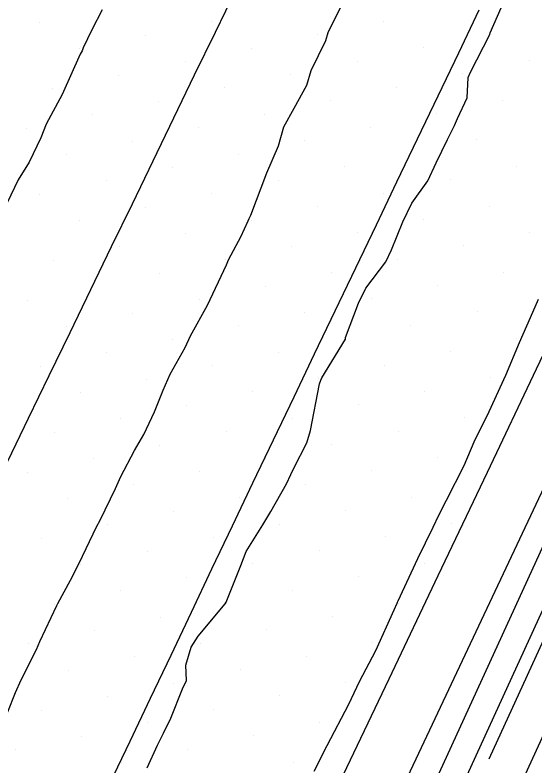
# Model space of a CAD drawing. Extents: x 2354170 to 2357230, y 866100 to 868290.
# Drawn here: x 2355576.91 to 2355604.16, y 866765.56 to 866804.94 of the extents above; entities that cross this region are included whole.
import ezdxf

# ---------------------------------------------------------------- set-up
doc = ezdxf.new("R2010")
doc.units = 0
for name, color, linetype in [('Default', 7, 'Continuous'), ('DTM Contours Minor', 7, 'Continuous'), ('Exist DTM Breakline', 7, 'Continuous'), ('Exist DTM Scan Elevation Point', 7, 'Continuous'), ('Exist Roads EOP', 7, 'Continuous'), ('PH Exist DTM Breakline', 7, 'Continuous')]:
    doc.layers.add(name, color=color, linetype=linetype)

msp = doc.modelspace()

# ---------------------------------------------------------------- linework, layer by layer
at = {"layer": 'Default'}
for points in [[(2355642.904, 866857.024), (2355642.723, 866856.636), (2355632.74, 866833.792), (2355631.127, 866829.562), (2355621.075, 866808.584), (2355619.078, 866804.78), (2355611.73, 866787.658), (2355609.59, 866783.049), (2355601.745, 866765.917)], [(2355545.114, 866646.003), (2355551.924, 866658.2), (2355552.494, 866659.481), (2355555.873, 866665.533), (2355564.825, 866685.791), (2355565.343, 866686.777), (2355568.19, 866691.954), (2355578.212, 866710.994), (2355581.741, 866718.281), (2355589.122, 866737.373), (2355590.948, 866742.107), (2355598.794, 866755.159), (2355602.794, 866763.225), (2355610.748, 866780.596), (2355614.26, 866788.161), (2355620.504, 866802.712), (2355624.13, 866809.618)], [(2355576.874, 866718.246), (2355584.722, 866738.546), (2355585.351, 866741.114), (2355585.792, 866742.049), (2355586.254, 866743.005), (2355586.711, 866743.894), (2355587.128, 866744.742), (2355588.477, 866746.409), (2355596.763, 866760.192), (2355597.802, 866762.286), (2355608.433, 866785.502), (2355609.2, 866787.154), (2355617.651, 866806.848)], [(2355583.835, 866765.461), (2355584.369, 866766.65), (2355584.687, 866767.274), (2355585.076, 866768.067), (2355585.683, 866769.613), (2355585.895, 866770.038), (2355585.868, 866770.852), (2355586.15, 866771.797), (2355586.51, 866772.367), (2355587.928, 866774.056), (2355587.969, 866774.146), (2355588.752, 866776.077), (2355589.018, 866776.813), (2355589.9, 866778.205), (2355590.325, 866778.909), (2355591.138, 866780.352), (2355591.362, 866780.843), (2355591.519, 866781.173), (2355592.209, 866782.513), (2355592.396, 866783.157), (2355592.868, 866785.608), (2355592.939, 866785.795), (2355592.991, 866785.915), (2355594.222, 866787.944), (2355594.233, 866787.972), (2355594.238, 866788.034), (2355594.908, 866789.825), (2355595.287, 866790.612), (2355596.352, 866792.006), (2355596.643, 866792.625), (2355597.242, 866794.09), (2355597.707, 866795.078), (2355598.546, 866796.252), (2355598.989, 866797.194), (2355599.583, 866798.411), (2355599.95, 866799.142), (2355600.103, 866799.51), (2355600.613, 866800.591), (2355600.658, 866801.671), (2355600.789, 866801.936), (2355601.787, 866803.922), (2355601.81, 866804.009), (2355602.573, 866805.779)], [(2355592.586, 866765.283), (2355593.276, 866766.638), (2355594.404, 866768.805), (2355594.97, 866769.992), (2355595.816, 866771.62), (2355596.779, 866773.751), (2355596.933, 866774.09), (2355596.958, 866774.143), (2355596.992, 866774.217), (2355598.026, 866776.434), (2355598.831, 866778.084), (2355599.124, 866778.706), (2355599.522, 866779.507), (2355600.451, 866781.316), (2355600.98, 866782.552), (2355601.765, 866784.155), (2355602.625, 866786.061), (2355603.351, 866787.765), (2355603.922, 866789.078), (2355604.344, 866790.031)]]:
    msp.add_lwpolyline(points, dxfattribs=at)
at = {"layer": 'DTM Contours Minor'}
for points in [[(2355564.303, 866691.018), (2355564.542, 866691.452), (2355576.709, 866714.568), (2355578.496, 866718.258), (2355587.457, 866741.436), (2355587.964, 866742.752), (2355597.44, 866758.514), (2355599.466, 866762.599), (2355609.204, 866783.867), (2355610.886, 866787.49), (2355618.602, 866805.47), (2355620.056, 866808.24), (2355630.681, 866830.413), (2355631.855, 866833.493), (2355642.322, 866857.44), (2355643.026, 866858.954), (2355649.776, 866871.564)], [(2355576.527, 866768.401), (2355576.935, 866769.405), (2355577.233, 866770.078), (2355578.039, 866771.672), (2355578.207, 866772.08), (2355579.101, 866773.967), (2355579.147, 866774.075), (2355579.821, 866775.304), (2355580.275, 866776.188), (2355581.173, 866778.096), (2355581.377, 866778.456), (2355582.175, 866780.104), (2355582.458, 866780.739), (2355583.165, 866782.11), (2355583.663, 866782.939), (2355584.213, 866784.127), (2355584.672, 866785.269), (2355585.049, 866786.102), (2355585.834, 866787.498), (2355586.1, 866788.12), (2355587.006, 866789.721), (2355587.991, 866791.835), (2355588.062, 866792.019), (2355588.123, 866792.14), (2355588.738, 866793.313), (2355589.134, 866794.15), (2355589.186, 866794.273), (2355589.263, 866794.448), (2355590.107, 866796.661), (2355590.716, 866798.08), (2355590.994, 866799.072), (2355591.539, 866800.052), (2355592.207, 866801.268), (2355592.432, 866802.038), (2355593.196, 866803.611), (2355593.314, 866804.022), (2355594.245, 866805.914)], [(2355581.483, 866805.22), (2355580.931, 866804.168), (2355580.49, 866803.214), (2355580.424, 866803.068), (2355580.327, 866802.895), (2355579.375, 866800.765), (2355578.546, 866799.21), (2355578.269, 866798.498), (2355577.651, 866797.223), (2355577.072, 866796.293), (2355576.505, 866795.084)]]:
    msp.add_lwpolyline(points, dxfattribs=at)
at = {"layer": 'Exist DTM Breakline'}
for points in [[(2355576.532, 866781.541), (2355577.62, 866783.791), (2355578.708, 866786.042), (2355579.796, 866788.293), (2355580.884, 866790.544), (2355581.973, 866792.794), (2355583.061, 866795.045), (2355584.149, 866797.296), (2355585.237, 866799.547), (2355586.325, 866801.797), (2355587.413, 866804.048), (2355588.502, 866806.299)], [(2355601.224, 866805.199), (2355600.144, 866802.944), (2355599.065, 866800.689), (2355597.986, 866798.434), (2355596.908, 866796.178), (2355595.831, 866793.922), (2355594.753, 866791.667), (2355593.676, 866789.411), (2355592.596, 866787.156), (2355591.517, 866784.901), (2355590.437, 866782.646), (2355589.358, 866780.391), (2355588.286, 866778.132), (2355587.214, 866775.874), (2355586.143, 866773.615), (2355585.071, 866771.356), (2355583.996, 866769.099), (2355582.92, 866766.843), (2355581.843, 866764.586), (2355580.767, 866762.33), (2355579.687, 866760.075), (2355578.605, 866757.822), (2355577.523, 866755.568), (2355576.441, 866753.314)]]:
    msp.add_lwpolyline(points, dxfattribs=at)
at = {"layer": 'Exist DTM Scan Elevation Point'}
for p, q in [((2355578.186, 866804.549), (2355578.186, 866804.549)), ((2355587.2, 866804.58), (2355587.2, 866804.58)), ((2355596.214, 866804.612), (2355596.214, 866804.612)), ((2355583.735, 866803.875), (2355583.735, 866803.875)), ((2355592.749, 866803.906), (2355592.749, 866803.906)), ((2355601.763, 866803.938), (2355601.763, 866803.938)), ((2355589.285, 866803.201), (2355589.285, 866803.201)), ((2355598.299, 866803.233), (2355598.299, 866803.233)), ((2355580.271, 866803.169), (2355580.271, 866803.169)), ((2355585.82, 866802.495), (2355585.82, 866802.495)), ((2355594.834, 866802.527), (2355594.834, 866802.527)), ((2355603.848, 866802.559), (2355603.848, 866802.559)), ((2355582.356, 866801.79), (2355582.356, 866801.79)), ((2355591.37, 866801.821), (2355591.37, 866801.821)), ((2355600.384, 866801.853), (2355600.384, 866801.853)), ((2355578.891, 866801.084), (2355578.891, 866801.084)), ((2355587.905, 866801.116), (2355587.905, 866801.116)), ((2355596.919, 866801.148), (2355596.919, 866801.148)), ((2355593.455, 866800.442), (2355593.455, 866800.442)), ((2355602.469, 866800.474), (2355602.469, 866800.474)), ((2355584.441, 866800.41), (2355584.441, 866800.41)), ((2355580.976, 866799.705), (2355580.976, 866799.705)), ((2355589.99, 866799.736), (2355589.99, 866799.736)), ((2355599.004, 866799.768), (2355599.004, 866799.768)), ((2355577.512, 866798.999), (2355577.512, 866798.999)), ((2355586.526, 866799.031), (2355586.526, 866799.031)), ((2355595.54, 866799.063), (2355595.54, 866799.063)), ((2355583.061, 866798.325), (2355583.061, 866798.325)), ((2355592.075, 866798.357), (2355592.075, 866798.357)), ((2355601.089, 866798.389), (2355601.089, 866798.389)), ((2355579.597, 866797.62), (2355579.597, 866797.62)), ((2355588.611, 866797.651), (2355588.611, 866797.651)), ((2355585.146, 866796.946), (2355585.146, 866796.946)), ((2355594.16, 866796.978), (2355594.16, 866796.978)), ((2355603.174, 866797.009), (2355603.174, 866797.009)), ((2355581.682, 866796.24), (2355581.682, 866796.24)), ((2355590.696, 866796.272), (2355590.696, 866796.272)), ((2355599.71, 866796.304), (2355599.71, 866796.304)), ((2355578.218, 866795.535), (2355578.218, 866795.535)), ((2355587.231, 866795.566), (2355587.231, 866795.566)), ((2355596.245, 866795.598), (2355596.245, 866795.598)), ((2355601.795, 866794.924), (2355601.795, 866794.924)), ((2355583.767, 866794.861), (2355583.767, 866794.861)), ((2355592.781, 866794.893), (2355592.781, 866794.893)), ((2355580.303, 866794.155), (2355580.303, 866794.155)), ((2355589.316, 866794.187), (2355589.316, 866794.187)), ((2355598.33, 866794.219), (2355598.33, 866794.219)), ((2355585.852, 866793.481), (2355585.852, 866793.481)), ((2355594.866, 866793.513), (2355594.866, 866793.513)), ((2355603.88, 866793.545), (2355603.88, 866793.545)), ((2355582.388, 866792.776), (2355582.388, 866792.776)), ((2355591.401, 866792.808), (2355591.401, 866792.808)), ((2355600.415, 866792.839), (2355600.415, 866792.839)), ((2355578.923, 866792.07), (2355578.923, 866792.07)), ((2355587.937, 866792.102), (2355587.937, 866792.102)), ((2355596.951, 866792.134), (2355596.951, 866792.134)), ((2355584.473, 866791.397), (2355584.473, 866791.397)), ((2355593.486, 866791.428), (2355593.486, 866791.428)), ((2355602.5, 866791.46), (2355602.5, 866791.46)), ((2355590.022, 866790.723), (2355590.022, 866790.723)), ((2355599.036, 866790.754), (2355599.036, 866790.754)), ((2355577.544, 866789.985), (2355577.544, 866789.985)), ((2355586.558, 866790.017), (2355586.558, 866790.017)), ((2355595.571, 866790.049), (2355595.571, 866790.049)), ((2355583.093, 866789.312), (2355583.093, 866789.312)), ((2355592.107, 866789.343), (2355592.107, 866789.343)), ((2355601.121, 866789.375), (2355601.121, 866789.375)), ((2355588.643, 866788.638), (2355588.643, 866788.638)), ((2355597.656, 866788.669), (2355597.656, 866788.669)), ((2355579.629, 866788.606), (2355579.629, 866788.606)), ((2355585.178, 866787.932), (2355585.178, 866787.932)), ((2355594.192, 866787.964), (2355594.192, 866787.964)), ((2355603.206, 866787.995), (2355603.206, 866787.995)), ((2355581.714, 866787.227), (2355581.714, 866787.227)), ((2355590.728, 866787.258), (2355590.728, 866787.258)), ((2355599.741, 866787.29), (2355599.741, 866787.29)), ((2355578.249, 866786.521), (2355578.249, 866786.521)), ((2355587.263, 866786.553), (2355587.263, 866786.553)), ((2355596.277, 866786.584), (2355596.277, 866786.584)), ((2355592.813, 866785.879), (2355592.813, 866785.879)), ((2355601.826, 866785.91), (2355601.826, 866785.91)), ((2355583.799, 866785.847), (2355583.799, 866785.847)), ((2355580.334, 866785.142), (2355580.334, 866785.142)), ((2355589.348, 866785.173), (2355589.348, 866785.173)), ((2355598.362, 866785.205), (2355598.362, 866785.205)), ((2355585.884, 866784.468), (2355585.884, 866784.468)), ((2355594.898, 866784.499), (2355594.898, 866784.499)), ((2355582.419, 866783.762), (2355582.419, 866783.762)), ((2355591.433, 866783.794), (2355591.433, 866783.794)), ((2355600.447, 866783.825), (2355600.447, 866783.825)), ((2355596.982, 866783.12), (2355596.982, 866783.12)), ((2355578.955, 866783.057), (2355578.955, 866783.057)), ((2355587.969, 866783.088), (2355587.969, 866783.088)), ((2355584.504, 866782.383), (2355584.504, 866782.383)), ((2355593.518, 866782.414), (2355593.518, 866782.414)), ((2355581.04, 866781.677), (2355581.04, 866781.677)), ((2355590.054, 866781.709), (2355590.054, 866781.709)), ((2355599.067, 866781.74), (2355599.067, 866781.74)), ((2355577.575, 866780.972), (2355577.575, 866780.972)), ((2355586.589, 866781.003), (2355586.589, 866781.003)), ((2355595.603, 866781.035), (2355595.603, 866781.035)), ((2355583.125, 866780.298), (2355583.125, 866780.298)), ((2355592.139, 866780.329), (2355592.139, 866780.329)), ((2355579.66, 866779.592), (2355579.66, 866779.592)), ((2355588.674, 866779.624), (2355588.674, 866779.624)), ((2355597.688, 866779.656), (2355597.688, 866779.656)), ((2355585.21, 866778.918), (2355585.21, 866778.918)), ((2355594.224, 866778.95), (2355594.224, 866778.95)), ((2355581.745, 866778.213), (2355581.745, 866778.213)), ((2355590.759, 866778.244), (2355590.759, 866778.244)), ((2355599.773, 866778.276), (2355599.773, 866778.276)), ((2355578.281, 866777.507), (2355578.281, 866777.507)), ((2355587.295, 866777.539), (2355587.295, 866777.539)), ((2355596.309, 866777.571), (2355596.309, 866777.571)), ((2355583.83, 866776.833), (2355583.83, 866776.833)), ((2355592.844, 866776.865), (2355592.844, 866776.865)), ((2355580.366, 866776.128), (2355580.366, 866776.128)), ((2355589.38, 866776.159), (2355589.38, 866776.159)), ((2355598.394, 866776.191), (2355598.394, 866776.191)), ((2355585.915, 866775.454), (2355585.915, 866775.454)), ((2355594.929, 866775.486), (2355594.929, 866775.486)), ((2355582.451, 866774.748), (2355582.451, 866774.748)), ((2355591.465, 866774.78), (2355591.465, 866774.78)), ((2355578.987, 866774.043), (2355578.987, 866774.043)), ((2355588, 866774.074), (2355588, 866774.074)), ((2355597.014, 866774.106), (2355597.014, 866774.106)), ((2355584.536, 866773.369), (2355584.536, 866773.369)), ((2355593.55, 866773.401), (2355593.55, 866773.401)), ((2355581.072, 866772.663), (2355581.072, 866772.663)), ((2355590.085, 866772.695), (2355590.085, 866772.695)), ((2355577.607, 866771.958), (2355577.607, 866771.958)), ((2355586.621, 866771.989), (2355586.621, 866771.989)), ((2355595.635, 866772.021), (2355595.635, 866772.021)), ((2355583.156, 866771.284), (2355583.156, 866771.284)), ((2355592.17, 866771.316), (2355592.17, 866771.316)), ((2355579.692, 866770.578), (2355579.692, 866770.578)), ((2355588.706, 866770.61), (2355588.706, 866770.61)), ((2355585.241, 866769.904), (2355585.241, 866769.904)), ((2355594.255, 866769.936), (2355594.255, 866769.936)), ((2355581.777, 866769.199), (2355581.777, 866769.199)), ((2355590.791, 866769.231), (2355590.791, 866769.231)), ((2355587.326, 866768.525), (2355587.326, 866768.525)), ((2355578.313, 866768.493), (2355578.313, 866768.493)), ((2355583.862, 866767.819), (2355583.862, 866767.819)), ((2355592.876, 866767.851), (2355592.876, 866767.851)), ((2355580.398, 866767.114), (2355580.398, 866767.114)), ((2355589.411, 866767.146), (2355589.411, 866767.146)), ((2355576.933, 866766.408), (2355576.933, 866766.408)), ((2355585.947, 866766.44), (2355585.947, 866766.44)), ((2355582.483, 866765.734), (2355582.483, 866765.734)), ((2355591.496, 866765.766), (2355591.496, 866765.766))]:
    msp.add_line(p, q, dxfattribs=at)
at = {"layer": 'Exist Roads EOP'}
msp.add_lwpolyline([(2355614.556, 866808.03), (2355611.971, 866802.615), (2355609.389, 866797.199), (2355606.809, 866791.782), (2355604.23, 866786.365), (2355601.652, 866780.947), (2355599.074, 866775.529), (2355596.496, 866770.111), (2355593.918, 866764.693), (2355591.338, 866759.276), (2355588.758, 866753.859), (2355586.176, 866748.443), (2355583.592, 866743.028), (2355581.007, 866737.613), (2355578.42, 866732.2), (2355575.831, 866726.787)], dxfattribs=at)
at = {"layer": 'PH Exist DTM Breakline'}
msp.add_lwpolyline([(2355690.364, 866957.356), (2355683.724, 866941.118), (2355674.11, 866923.371), (2355663.854, 866902.899), (2355652.757, 866880.112), (2355641.761, 866858.564), (2355629.487, 866832.69), (2355617.328, 866807.316), (2355607.786, 866786.873), (2355596.052, 866761.956), (2355586.817, 866743), (2355575.167, 866718.234), (2355561.638, 866689.783), (2355548.114, 866660.93), (2355540.412, 866644.925)], dxfattribs=at)

doc.saveas('drawing.dxf')
